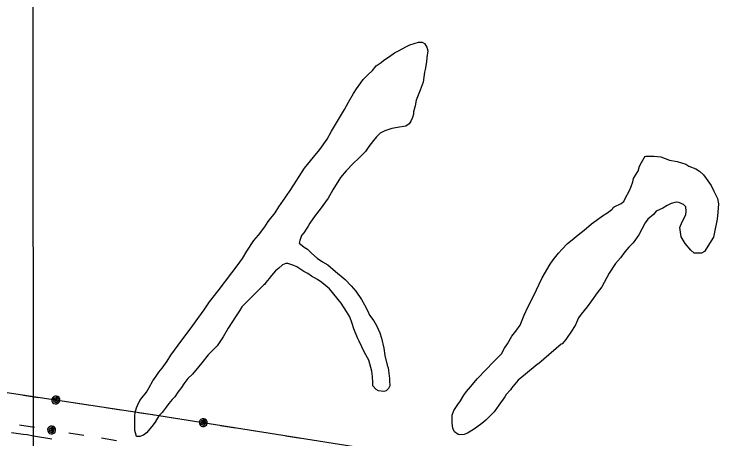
# Model space of a CAD drawing. Extents: x 3297735 to 3335592, y 670436 to 695807.
# Drawn here: x 3317585 to 3319167, y 680113 to 681064 of the extents above; entities that cross this region are included whole.
import ezdxf

# ---------------------------------------------------------------- set-up
doc = ezdxf.new("R2010")
doc.units = 0
for name, color, linetype in [('V-GRID-MAJR', 7, 'Continuous'), ('V-SITE-VEGE', 7, 'Continuous'), ('V-UTIL-LINE', 7, 'Continuous')]:
    doc.layers.add(name, color=color, linetype=linetype)

msp = doc.modelspace()

# ---------------------------------------------------------------- linework, layer by layer
at = {"layer": 'V-GRID-MAJR'}
msp.add_lwpolyline([(3317613.2, 694012.6), (3317615, 692249.2), (3317618.1, 689185.1), (3317621.5, 685897.4), (3317623.8, 683567.3), (3317626.6, 680885.9), (3317629.4, 678140.9), (3317631.3, 676194.4), (3317631.7, 675828)], dxfattribs=at)
at = {"layer": 'V-SITE-VEGE'}
for p, q in [((3317578.8, 680127.5), (3317589.3, 680126.1)), ((3317589.3, 680126.1), (3317604.8, 680123.8)), ((3317604.8, 680123.8), (3317614.3, 680122.8)), ((3317614.3, 680122.8), (3317628.4, 680120)), ((3317628.4, 680120), (3317669, 680113.3))]:
    msp.add_line(p, q, dxfattribs=at)
for points in [[(3317973.7, 680248.2), (3317965, 680236.4), (3317959.5, 680228.5), (3317951.6, 680218.2), (3317944.5, 680207.2), (3317939, 680201.7), (3317931.1, 680192.2), (3317925.6, 680184.3), (3317916.2, 680172.5), (3317909.1, 680164.6), (3317900.4, 680150.4), (3317893.3, 680140.9), (3317881.5, 680126.8), (3317874.4, 680121.2), (3317866.5, 680118.9), (3317858.6, 680118.9), (3317857.9, 680121.2), (3317854.7, 680132.3), (3317854.7, 680164.6), (3317855.5, 680172.5), (3317858.6, 680182.7), (3317861, 680188.2), (3317866.5, 680199.3), (3317871.2, 680205.6), (3317881.5, 680218.2), (3317887, 680228.4), (3317895.6, 680243.4), (3317902.7, 680253.7), (3317909, 680262.3), (3317916.1, 680271.8), (3317927.1, 680287.6), (3317935.8, 680301), (3317952.4, 680323.1), (3317962.6, 680337.3), (3317981.5, 680361.7), (3317992.5, 680377.5), (3318010.6, 680401.9), (3318022.5, 680420), (3318041.4, 680444.5), (3318072.1, 680484.7), (3318083.9, 680500.5), (3318096.5, 680517), (3318106, 680533.6), (3318121.7, 680557.2), (3318132, 680569.1), (3318146.1, 680588), (3318154, 680599.8), (3318169, 680619.5), (3318177.6, 680632.9), (3318193.4, 680655), (3318204.4, 680671.6), (3318235.1, 680719.7), (3318254.8, 680744.1), (3318269, 680761.5), (3318285.6, 680784.3), (3318295.8, 680802.5), (3318324.9, 680850.6), (3318333.6, 680867.1), (3318344.6, 680886.8), (3318351.7, 680897.1), (3318361.2, 680910.5), (3318366.7, 680917.6), (3318376.9, 680928.6), (3318387.2, 680938.1), (3318395.8, 680948.3), (3318406.9, 680956.2), (3318412.4, 680961), (3318425, 680969.6), (3318436.8, 680977.5), (3318447.1, 680983), (3318462, 680990.9), (3318470.7, 680995.7), (3318490.4, 681001.2), (3318498.3, 681001.2), (3318503.8, 680998.8), (3318509.3, 680990.2), (3318510.9, 680982.3), (3318509.3, 680967.3), (3318508.5, 680957.8), (3318505.4, 680940.5), (3318503.8, 680934.2), (3318500.7, 680912.1), (3318494.4, 680894), (3318484.9, 680871.9), (3318482.6, 680859.3), (3318479.4, 680845.9), (3318479.4, 680840.4), (3318477.1, 680832.5), (3318473.9, 680826.2), (3318469.2, 680818.3)], [(3318469.2, 680818.3), (3318462.1, 680813.6), (3318443.2, 680810.4), (3318430.6, 680808), (3318414.8, 680803.3), (3318404.6, 680797.8), (3318395.9, 680789.9), (3318389.6, 680781.2), (3318379.4, 680767.8), (3318371.5, 680756.8), (3318355.7, 680741), (3318344.7, 680730.8), (3318328.2, 680713.4), (3318315.6, 680698.4), (3318298.2, 680670.8), (3318288, 680651.9), (3318269.9, 680627.5), (3318258.8, 680613.3), (3318247, 680595.9), (3318243.1, 680589.6), (3318239.9, 680584.9), (3318233.6, 680574.6), (3318228.1, 680568.3), (3318224.2, 680557.3), (3318223.4, 680551.8), (3318229.7, 680546.3), (3318234.4, 680542.3), (3318241.5, 680538.4), (3318251, 680528.9), (3318263.6, 680517.9), (3318275.4, 680510), (3318287.3, 680502.9), (3318304.6, 680488), (3318325.9, 680469.8), (3318339.3, 680455.7), (3318349.6, 680443.8), (3318363, 680425.7), (3318369.3, 680413.1), (3318377.2, 680398.9), (3318380.3, 680390.3), (3318390.6, 680377.7), (3318396.1, 680367.4), (3318404, 680350.9), (3318407.2, 680339), (3318412.7, 680316.2), (3318415.1, 680299.6), (3318419.8, 680278.3), (3318422.2, 680272), (3318425.3, 680248.4), (3318425.3, 680243.7), (3318426.1, 680231.8), (3318423, 680226.3), (3318418.2, 680220.8), (3318412.7, 680219.2), (3318400.9, 680220.8), (3318395.4, 680224), (3318388.3, 680231.8), (3318388.3, 680239.7), (3318387.5, 680253.1), (3318385.9, 680264.9), (3318378.8, 680289.4), (3318369.3, 680306.7), (3318357.5, 680331.9), (3318353.6, 680339.8), (3318345.7, 680359.5), (3318341.7, 680371.3), (3318336.2, 680386.3), (3318329.1, 680398.1), (3318317.3, 680417), (3318291.2, 680449.3), (3318273.9, 680463.5), (3318264.4, 680469.8), (3318251, 680477.7), (3318242.3, 680483.2), (3318233.7, 680487.9), (3318226.6, 680492.7), (3318217.9, 680498.2), (3318210.8, 680501.3), (3318202.1, 680504.5), (3318197.4, 680506), (3318193.5, 680506), (3318185.6, 680502.9), (3318177.7, 680495.8), (3318169.8, 680489.5), (3318161.2, 680479.2), (3318155.6, 680472.1), (3318148.6, 680463.5), (3318145.4, 680458.7), (3318143, 680457.1), (3318095, 680409), (3318089.5, 680399.6), (3318080.8, 680386.2), (3318064.3, 680360.9), (3318053.2, 680342), (3318039.8, 680321.5), (3318032.8, 680315.2), (3318019.4, 680301.8), (3318005.2, 680283.7), (3317998.1, 680275), (3317983.9, 680258.4), (3317973.7, 680248.2)], [(3318972.1, 680696.4), (3318980, 680709.8), (3318982.4, 680712.9), (3318985.5, 680724), (3318989.5, 680731.9), (3318995.8, 680742.9), (3318998.1, 680745.3), (3319000.5, 680746), (3319017.8, 680746.1), (3319032.8, 680744.5), (3319052.5, 680737.4), (3319069.9, 680734.3), (3319079.3, 680731.1), (3319088.8, 680728.7), (3319095.9, 680724), (3319111.7, 680717.7), (3319119.5, 680713), (3319128.2, 680704.3), (3319134.5, 680696.4), (3319145.6, 680680.7), (3319151.9, 680668.1), (3319159.8, 680651.5), (3319162.1, 680639.7), (3319160.6, 680620.8), (3319159, 680605), (3319153.5, 680575.9), (3319151.1, 680564.8), (3319130.7, 680532.5), (3319124.4, 680529.3), (3319107.8, 680529.3), (3319099.9, 680535.6), (3319087.3, 680550.6), (3319078.6, 680565.6), (3319075.5, 680586.9), (3319081, 680599.5)], [(3319081, 680599.5), (3319088.8, 680615.2), (3319089.6, 680623.1), (3319088.8, 680632.6), (3319084.1, 680638.1), (3319073.1, 680642.8), (3319067.6, 680643.6), (3319056.5, 680640.4), (3319047.1, 680635.7), (3319037.6, 680630.2), (3319022.6, 680623.1), (3319016.3, 680616), (3319003.7, 680605), (3318998.2, 680597.1), (3318990.3, 680582.9), (3318984, 680570.3), (3318971.4, 680552.1), (3318961.2, 680542.7), (3318952.5, 680532.4), (3318942.3, 680519), (3318931.2, 680505.6), (3318917.1, 680484.3), (3318911.6, 680473.3), (3318900.5, 680453.6), (3318890.3, 680440.2), (3318877.7, 680422), (3318868.2, 680408.6), (3318854.8, 680392.8), (3318848.5, 680384.2), (3318842.2, 680368.4), (3318834.4, 680356.6), (3318820.2, 680336.1), (3318812.3, 680325.8), (3318809.9, 680325), (3318759.5, 680282.4), (3318756.4, 680280.1), (3318729.6, 680258), (3318713.8, 680244.6), (3318698.9, 680226.5), (3318696.5, 680223.3), (3318687, 680212.3), (3318683.9, 680207.5), (3318670.5, 680188.6), (3318659.5, 680173.6), (3318641.3, 680155.5), (3318631.9, 680147.6), (3318620.9, 680139.7), (3318613.8, 680134.2), (3318600.4, 680126.3), (3318592.5, 680123.1), (3318583, 680122.4), (3318579.1, 680123.1), (3318571.2, 680128.7), (3318567.3, 680137.3), (3318565.7, 680148.4), (3318565.7, 680166.5), (3318569.6, 680176.7), (3318578.3, 680190.1), (3318584.6, 680198.8), (3318591.7, 680211.4), (3318598, 680219.3), (3318607.4, 680230.4), (3318621.6, 680247.7), (3318642.9, 680269), (3318657.1, 680284), (3318676, 680303.7), (3318683, 680316.3), (3318689.3, 680325.8), (3318699.6, 680343.1), (3318708.3, 680354.2), (3318717.7, 680367.6), (3318727.2, 680390.4), (3318735, 680407.8), (3318747.6, 680433), (3318767.3, 680474), (3318785.4, 680504.7), (3318791.7, 680514.2), (3318803.5, 680529.2), (3318812.2, 680537.9), (3318824, 680550.5), (3318834.3, 680559.2), (3318847.7, 680570.2), (3318861.1, 680580.4), (3318877.6, 680594.6), (3318887.9, 680602.5), (3318902, 680612.8), (3318912.3, 680618.3), (3318923.3, 680627), (3318925.7, 680629.4), (3318926.5, 680631.7), (3318928.8, 680632.5), (3318934.3, 680635.7), (3318938.3, 680637.2), (3318943.8, 680640.4), (3318947.7, 680643.5), (3318950.1, 680645.1), (3318953.3, 680651.4), (3318962.7, 680669.6), (3318966.6, 680678.2), (3318970.6, 680688.5), (3318972.1, 680696.4)]]:
    msp.add_lwpolyline(points, dxfattribs=at)
at = {"layer": 'V-UTIL-LINE'}
for points in [[(3313997.6, 681070.2), (3313985.8, 681066.7), (3315424.6, 680554.2), (3316249.4, 680430.9), (3316961.6, 680308.7), (3317894.4, 680167.7), (3319522.4, 679909.9), (3320340.1, 679764.9), (3321095.2, 679972.8), (3321849.5, 680186.2), (3322615.4, 680398.7), (3323844.7, 680736.6), (3324884.4, 681043.7), (3324983.1, 681823.6), (3325323.5, 683934), (3325477.1, 685095.5)], [(3317606, 680211.3), (3317639.6, 680206.2)], [(3317678.2, 680200.3), (3317676.9, 680202.9), (3317675.8, 680200.9), (3317677.1, 680198.5), (3317680, 680198.3), (3317680.7, 680201.7), (3317678, 680205.5), (3317673.9, 680204.3), (3317671.9, 680199.9), (3317674.4, 680196.1), (3317678.6, 680194.5), (3317682.7, 680197), (3317683.9, 680202.3), (3317679.5, 680209.2), (3317676, 680209.1), (3317672.9, 680207.6), (3317670.5, 680205), (3317669.3, 680201.7), (3317669.5, 680198.2), (3317670.9, 680195), (3317673.5, 680192.6), (3317676.8, 680191.4), (3317680.4, 680191.6), (3317683.5, 680193.1), (3317685.9, 680195.7), (3317687.1, 680199), (3317686.9, 680202.5), (3317685.4, 680205.7), (3317682.8, 680208.1), (3317679.5, 680209.2)], [(3317716.7, 680194.5), (3317750.4, 680189.4)], [(3317789.9, 680183.5), (3317823.5, 680178.4)], [(3317863.1, 680172.4), (3317894.4, 680167.7), (3317896.7, 680167.3)], [(3317936.2, 680161), (3317969.8, 680155.7)], [(3318008.3, 680149.6), (3318007.1, 680152.2), (3318005.9, 680150.2), (3318007.2, 680147.7), (3318010.1, 680147.6), (3318010.8, 680150.9), (3318008.1, 680154.8), (3318004, 680153.6), (3318002, 680149.2), (3318004.5, 680145.4), (3318008.7, 680143.7), (3318012.8, 680146.2), (3318014, 680151.6), (3318009.7, 680158.5), (3318006.2, 680158.4), (3318003, 680156.9), (3318000.6, 680154.3), (3317999.4, 680151), (3317999.6, 680147.5), (3318001, 680144.3), (3318003.6, 680141.9), (3318006.9, 680140.7), (3318010.4, 680140.9), (3318013.6, 680142.3), (3318016, 680144.9), (3318017.2, 680148.2), (3318017.1, 680151.7), (3318015.6, 680154.9), (3318013, 680157.3), (3318009.7, 680158.5)], [(3317596.6, 680144.6), (3317630.1, 680139.3)], [(3317668.6, 680133.1), (3317667.4, 680135.7), (3317666.3, 680133.7), (3317667.5, 680131.3), (3317670.4, 680131.1), (3317671.1, 680134.4), (3317668.5, 680138.3), (3317664.4, 680137.2), (3317662.3, 680132.7), (3317664.8, 680128.9), (3317669, 680127.2), (3317673.1, 680129.7), (3317674.3, 680135.1), (3317670.1, 680142), (3317666.5, 680141.9), (3317663.4, 680140.4), (3317661, 680137.8), (3317659.8, 680134.5), (3317659.9, 680131), (3317661.4, 680127.8), (3317663.9, 680125.5), (3317667.2, 680124.2), (3317670.7, 680124.4), (3317673.9, 680125.8), (3317676.3, 680128.4), (3317677.5, 680131.7), (3317677.4, 680135.2), (3317675.9, 680138.4), (3317673.4, 680140.8), (3317670.1, 680142)], [(3318046.8, 680143.5), (3318080.4, 680138.2)], [(3318119.9, 680131.9), (3318153.5, 680126.6)], [(3317707.2, 680127), (3317740.7, 680121.6)], [(3317780.2, 680115.3), (3317813.8, 680110)], [(3318193, 680120.4), (3318226.6, 680115.1)]]:
    msp.add_lwpolyline(points, dxfattribs=at)

doc.saveas('drawing.dxf')
